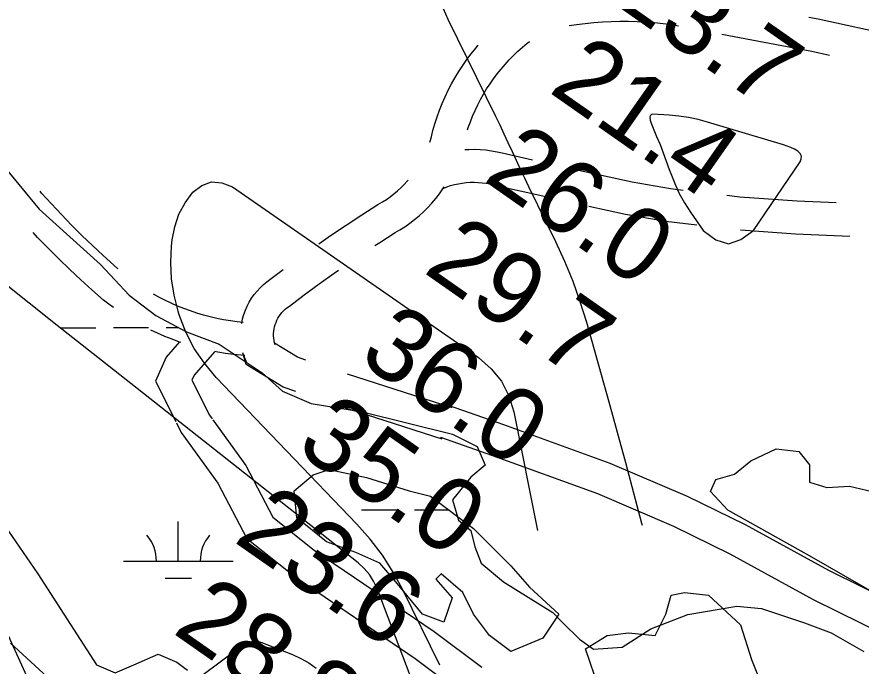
# Model space of a CAD drawing. Extents: x 3297753 to 3335611, y 652252 to 677623.
# Drawn here: x 3313360 to 3314130, y 671569 to 672160 of the extents above; entities that cross this region are included whole.
import ezdxf

# ---------------------------------------------------------------- set-up
doc = ezdxf.new("R2010")
doc.units = 0
for name, color, linetype in [('V-RIVR-EDGE', 7, 'Continuous'), ('V-RIVR-RANG', 7, 'Continuous'), ('V-ROAD-CNTR', 7, 'Continuous'), ('V-SITE-VEGE', 7, 'Continuous'), ('V-TOPO-MAJR', 7, 'Continuous'), ('V-TOPO-MINR', 7, 'Continuous'), ('V-WETL-SWMP', 7, 'Continuous')]:
    doc.layers.add(name, color=color, linetype=linetype)

msp = doc.modelspace()

# ---------------------------------------------------------------- linework, layer by layer
at = {"layer": 'V-RIVR-EDGE'}
msp.add_spline([(3319128.45, 669896.06), (3319102.43, 669879.07), (3319066.7, 669858.6), (3318998.74, 669821.54), (3318951.36, 669795.67), (3318909.43, 669773.67), (3318888.84, 669759.37), (3318855.44, 669738.9), (3318784.76, 669700.69), (3318721.46, 669664.78), (3318663.98, 669631.57), (3318611.56, 669602.22), (3318546.3, 669558.18), (3318510.56, 669535.77), (3318467.46, 669512.61), (3318428.61, 669485.17), (3318397.15, 669465.86), (3318376.19, 669455.05), (3318341.63, 669437.3), (3318289.99, 669414.16), (3318221.27, 669382.92), (3318160.71, 669354.37), (3318105.57, 669327.36), (3318072.18, 669313.09), (3318054.32, 669302.28), (3318037.62, 669291.07), (3318008.5, 669278.35), (3317934.74, 669245.57), (3317848.15, 669204.67), (3317778.28, 669175.76), (3317690.15, 669136.42), (3317626.88, 669112.54), (3317574.87, 669094.44), (3317522.09, 669077.89), (3317438.26, 669052.51), (3317361.81, 669030.2), (3317325.33, 669020.99), (3317282.65, 669010.62), (3317240.35, 669001.03), (3317194.96, 668994.94), (3317157.73, 668992.7), (3317125.14, 668988.91), (3317099.93, 668988.19), (3317080.17, 668991.73), (3317051.86, 668995.29), (3317007.27, 668998.12), (3316976.25, 668998.19), (3316933.98, 668997.13), (3316897.13, 668994.12), (3316852.89, 668984.15), (3316825.35, 668979.18), (3316789.64, 668968.41), (3316757.83, 668964.61), (3316689.18, 668960.9), (3316637.21, 668958.7), (3316609.3, 668962.26), (3316564.32, 668966.25), (3316521.67, 668969.46), (3316453.44, 668978.16), (3316408.47, 668983.7), (3316370.87, 668990.77), (3316339.49, 669003.65), (3316308.11, 669017.68), (3316175.59, 669059.12), (3316062.44, 669095.85), (3316008.96, 669111.11), (3315957.45, 669138.77), (3315917.58, 669168.73), (3315889.7, 669185.47), (3315866.09, 669203.76), (3315831.26, 669231.38), (3315800.66, 669249.29), (3315742.55, 669272.71), (3315665.47, 669308.96), (3315570.21, 669365.04), (3315493.16, 669416.03), (3315408.38, 669475.19), (3315304.61, 669540.98), (3315222.53, 669595.48), (3315155.14, 669631.71), (3315081.54, 669664.47), (3315028.85, 669686.32), (3315002.89, 669692.59), (3314990.87, 669694.17), (3314966.07, 669703.92), (3314940.51, 669718.34), (3314918.45, 669734.68), (3314896.78, 669755.67), (3314868.14, 669779.01), (3314813.17, 669818.32), (3314771.76, 669851.38), (3314741.97, 669877.83), (3314699.03, 669923.3), (3314661.54, 669973.42), (3314624.43, 670022.77), (3314598.52, 670050.36), (3314575.3, 670069.81), (3314546.64, 670087.72), (3314523.39, 670093.98), (3314495.48, 670098.32), (3314476.1, 670103.8), (3314467.97, 670107.69), (3314463.32, 670108.87), (3314460.6, 670106.16), (3314446.25, 670107.75), (3314437.35, 670115.53), (3314433.12, 670128.33), (3314431.99, 670143.07), (3314432.42, 670158.97), (3314428.94, 670163.63), (3314421.21, 670172.57), (3314382.1, 670199.43), (3314356.16, 670215), (3314336.41, 670225.14), (3314320.51, 670227.5), (3314307.71, 670227.15), (3314297.63, 670226.01), (3314289.49, 670228.74), (3314284.07, 670233.41), (3314263.58, 670256.34), (3314234.21, 670300.24), (3314210.27, 670339.85), (3314183.99, 670376.37), (3314159.64, 670409.39), (3314121.77, 670464.55), (3314083.9, 670521.65), (3314058.41, 670561.27), (3314047.57, 670571.38), (3314026.29, 670588.89), (3314010.8, 670599.78), (3314004.22, 670603.29), (3313993.75, 670604.48), (3313981.34, 670603.73), (3313978.63, 670604.9), (3313958.88, 670618.91), (3313934.12, 670640.69), (3313892.34, 670683.45), (3313876.5, 670708.7), (3313854.08, 670736.29), (3313826.22, 670759.24), (3313808.02, 670773.25), (3313806.48, 670777.9), (3313803.44, 670800.79), (3313791.12, 670838.05), (3313772.59, 670874.16), (3313744.75, 670904.87), (3313727.33, 670918.48), (3313708.73, 670925.12), (3313696.34, 670933.3), (3313689.78, 670944.95), (3313684.39, 670960.08), (3313677.07, 670978.72), (3313670.11, 670989.59), (3313656.96, 671002.42), (3313636.06, 671018.37), (3313615.56, 671042.86), (3313603.21, 671064.6), (3313592, 671080.53), (3313565.34, 671118.21), (3313548.73, 671146.95), (3313542.16, 671155.89), (3313529.39, 671167.94), (3313523.99, 671178.43), (3313524.03, 671193.94), (3313519.42, 671213.73), (3313509.42, 671244.78), (3313493.98, 671276.23), (3313469.64, 671310.8), (3313446.46, 671348.09), (3313425.21, 671380.72), (3313399.72, 671423.82), (3313367.28, 671477.81), (3313340.62, 671517.82), (3313310.86, 671556.67), (3313282.64, 671593.97), (3313261.37, 671615.74), (3313235.84, 671644.11), (3313221.55, 671667.81), (3313207.66, 671695.76), (3313192.19, 671714.41), (3313177.9, 671738.49), (3313162.86, 671770.72), (3313133.13, 671822.76), (3313095.7, 671899.25), (3313081.44, 671936.12), (3313064.47, 671974.56), (3313049.43, 672009.11), (3313032.42, 672030.87), (3313011.53, 672048.37), (3313009.99, 672053.42), (3313008.06, 672060.01), (3313006.13, 672063.51), (3312992.2, 672075.57), (3312979.83, 672090.33), (3312969.4, 672106.65), (3312960.16, 672133.82), (3312954.78, 672153.61), (3312938.56, 672181.96), (3312919.25, 672214.19), (3312906.53, 672244.47), (3312890.32, 672278.25), (3312865.61, 672319.03), (3312852.49, 672347.37), (3312845.16, 672364.45), (3312835.9, 672379.6), (3312824.29, 672390.49), (3312817.34, 672405.24), (3312803.06, 672430.1), (3312791.09, 672451.46), (3312777.55, 672467.39), (3312769.05, 672479.04), (3312760.17, 672496.52), (3312756.37, 672525.22), (3312752.93, 672545.01), (3312743.29, 672569.47), (3312730.94, 672593.93), (3312715.09, 672611.42), (3312711.23, 672618.41), (3312711.24, 672622.67), (3312712.03, 672630.04), (3312706.63, 672640.14), (3312695.41, 672653.74), (3312691.54, 672656.07), (3312691.14, 672649.87), (3312671.75, 672650.31), (3312659.34, 672651.5), (3312656.63, 672653.45), (3312655.86, 672655.78), (3312655.87, 672660.43), (3312657.43, 672663.92), (3312662.48, 672667.39), (3312665.97, 672667.77), (3312673.34, 672666.2), (3312685.35, 672662.68), (3312689.62, 672663.45), (3312690.79, 672666.55), (3312680.75, 672685.19), (3312674.19, 672698.39), (3312664.92, 672710.43), (3312661.46, 672722.85), (3312652.59, 672744.59), (3312642.56, 672764.78), (3312630.57, 672779.93), (3312620.16, 672802.45), (3312606.63, 672821.49), (3312599.68, 672834.69), (3312586.93, 672851.79), (3312575.75, 672877.02), (3312565.35, 672908.07), (3312555.31, 672925.55), (3312544.5, 672942.64), (3312535.26, 672972.13), (3312524.49, 673007.45), (3312515.25, 673033.46), (3312497.53, 673081.2), (3312492.13, 673094.79), (3312486.34, 673107.21), (3312471.64, 673121.21), (3312462.35, 673128.6), (3312455.8, 673144.9), (3312445.42, 673179.05), (3312425.74, 673220.21), (3312421.51, 673234.18), (3312420.76, 673246.2), (3312418.07, 673255.52), (3312403.05, 673297.05), (3312376.45, 673363.04), (3312353.73, 673425.15), (3312312.85, 673516.77), (3312308.21, 673522.99), (3312298.14, 673529.99), (3312295.83, 673533.88), (3312295.85, 673544.73), (3312295.12, 673561.41), (3312291.28, 673578.1), (3312279.73, 673610.7), (3312265.87, 673650.68), (3312259.71, 673670.47), (3312252.8, 673700.35), (3312246.26, 673718.98), (3312244.32, 673722.09), (3312239.68, 673724.43), (3312231.16, 673731.43), (3312227.69, 673739.58), (3312227.32, 673747.72), (3312225.82, 673765.18), (3312221.6, 673783.8), (3312215.06, 673806.7), (3312206.57, 673824.56), (3312195.79, 673854.84), (3312188.51, 673891.7), (3312185.84, 673909.15), (3312175.82, 673935.94), (3312163.09, 673960.4), (3312160, 673967.78), (3312160.04, 673981.35), (3312156.21, 674003.85), (3312152.77, 674023.64), (3312140.46, 674063.61), (3312122.78, 674126.09), (3312116.65, 674157.13), (3312105.91, 674205.24), (3312092.04, 674242.9), (3312078.92, 674267.36), (3312075.46, 674280.55), (3312073.94, 674291.42), (3312066.22, 674307.33), (3312063.91, 674314.71), (3312064.71, 674322.46), (3312065.11, 674329.05), (3312058.54, 674339.54), (3312053.53, 674350.02), (3312051.61, 674359.72), (3312049.32, 674374.47), (3312044.35, 674402.79), (3312044.36, 674407.44), (3312047.87, 674412.86), (3312049.43, 674416.35), (3312048.66, 674421.39), (3312045.18, 674426.44), (3312039.37, 674428.4), (3312032.48, 674462.93), (3312024.43, 674503.67), (3312017.91, 674530.05), (3312012.49, 674533.56), (3312009.01, 674538.61), (3312009.02, 674542.1), (3312012.13, 674544.42), (3312016.39, 674545.18), (3312017.96, 674549.83), (3312015.68, 674570.39), (3312009.91, 674590.18), (3312007.59, 674592.9), (3312003.33, 674595.24), (3311998.68, 674597.58), (3311999.85, 674600.68), (3312002.58, 674604.55), (3312002.98, 674610.75), (3311997.59, 674625.12), (3311996.83, 674634.04), (3311998.04, 674649.93), (3311996.9, 674660.41), (3311993.04, 674667.4), (3311982.99, 674679.44), (3311982.63, 674692.63), (3311982.3, 674714.74), (3311983.86, 674718.22), (3311981.19, 674735.29), (3311978.87, 674739.95), (3311972.69, 674751.6), (3311964.98, 674768.3), (3311960.36, 674783.43), (3311953.45, 674811.76), (3311951.57, 674835.81), (3311949.71, 674865.28), (3311946.65, 674884.29), (3311939.31, 674896.33), (3311937.78, 674903.71), (3311938.58, 674914.17), (3311938.22, 674925.42), (3311931.71, 674958.01), (3311920.93, 674990.23), (3311909.78, 675028.65), (3311896.69, 675065.91), (3311889.78, 675096.56), (3311885.56, 675114.41), (3311882.47, 675119.07), (3311872.01, 675124.14), (3311865.03, 675124.16), (3311859.2, 675119.13), (3311856.86, 675114.48), (3311856.85, 675109.44), (3311858.39, 675104.78), (3311869.62, 675098.94), (3311876.19, 675089.62), (3311876.19, 675087.68), (3311871.92, 675086.91), (3311863, 675086.93), (3311853.69, 675086.18), (3311849.41, 675081.54), (3311847.07, 675075.73), (3311847.06, 675072.24), (3311847.05, 675067.2), (3311849.75, 675059.43), (3311848.96, 675056.33), (3311844.3, 675053.63), (3311838.87, 675052.09), (3311833.83, 675052.1), (3311831.13, 675057.93), (3311827.66, 675068.79), (3311827.68, 675074.22), (3311826.91, 675076.16), (3311824.58, 675077.72), (3311819.54, 675077.73), (3311814.88, 675073.87), (3311809.84, 675072.72), (3311793.15, 675068.1), (3311785, 675068.12), (3311778.04, 675073.57), (3311775.72, 675079.39), (3311778.47, 675091.41), (3311781.6, 675104.2), (3311784.33, 675108.46), (3311789.38, 675112.32), (3311788.61, 675115.04), (3311783.57, 675116.99), (3311782.42, 675122.04), (3311782.43, 675125.91), (3311787.88, 675135.21), (3311787.51, 675139.09), (3311785.18, 675141.03), (3311771.6, 675136.41), (3311760.74, 675134.89), (3311735.92, 675134.17), (3311725.83, 675133.81), (3311723.51, 675134.59), (3311722.36, 675138.86), (3311722.39, 675153.6), (3311723.2, 675168.72), (3311725.94, 675175.69), (3311733.33, 675184.2), (3311735.67, 675190.79), (3311740.38, 675212.11)], degree=3, dxfattribs=at)
at = {"layer": 'V-ROAD-CNTR'}
for p, q in [((3313756.88, 671804.48), (3313661.64, 671834.96)), ((3313747.74, 671775.91), (3313652.5, 671806.39))]:
    msp.add_line(p, q, dxfattribs=at)
for points in [[(3313863.71, 672152.35), (3313870.32, 672153.38), (3313878.17, 672154.39), (3313886.05, 672155.2), (3313893.94, 672155.8), (3313901.85, 672156.2), (3313909.77, 672156.39), (3313917.69, 672156.38), (3313925.6, 672156.16), (3313933.51, 672155.74), (3313941.41, 672155.11), (3313949.29, 672154.28), (3313957.14, 672153.24), (3313963.24, 672152.27)], [(3314081.98, 672160.09), (3314090.53, 672158.46), (3314159.88, 672143.32), (3314179.84, 672139.72)], [(3314002.51, 672144.71), (3314084.52, 672129.06), (3314100.61, 672125.55)], [(3313736.55, 672046.17), (3313736.86, 672047.06), (3313738.06, 672051.05), (3313739.49, 672056.8), (3313741.29, 672063.09), (3313743.3, 672069.32), (3313745.52, 672075.49), (3313747.94, 672081.58), (3313750.56, 672087.58), (3313753.39, 672093.51), (3313756.4, 672099.33), (3313759.61, 672105.06), (3313763.01, 672110.68), (3313766.6, 672116.19), (3313770.36, 672121.57), (3313774.3, 672126.82), (3313778.41, 672131.95), (3313780.68, 672134.59)], [(3313770.97, 672057.37), (3313771.7, 672059.64), (3313773.58, 672064.87), (3313775.63, 672070.03), (3313777.86, 672075.13), (3313780.25, 672080.15), (3313782.81, 672085.1), (3313785.54, 672089.96), (3313788.42, 672094.73), (3313791.47, 672099.4), (3313794.66, 672103.97), (3313798.01, 672108.44), (3313801.5, 672112.79), (3313805.14, 672117.03), (3313808.91, 672121.14), (3313812.81, 672125.12), (3313816.84, 672128.97), (3313821, 672132.69), (3313825.27, 672136.26), (3313827.42, 672137.94)], [(3313768.44, 672039.43), (3313772.22, 672039.68), (3313777.39, 672039.77), (3313782.54, 672039.6), (3313787.69, 672039.18), (3313792.82, 672038.49), (3313797.89, 672037.54), (3313802.44, 672036.46), (3313830.28, 672030.23)], [(3313869.28, 672021.51), (3313920.84, 672010.08), (3313955.92, 672003.92), (3313967.34, 672002.58)], [(3313635.63, 671953.82), (3313646.25, 671961.19), (3313660.45, 671970.76), (3313674.78, 671980.15), (3313689.37, 671989.44), (3313693.5, 671991.87), (3313697.04, 671994.15), (3313700.49, 671996.59), (3313703.83, 671999.15), (3313707.05, 672001.86), (3313710.17, 672004.71), (3313713.17, 672007.67), (3313716.04, 672010.76), (3313716.83, 672011.69)], [(3313747.8, 672003.79), (3313748.66, 672004.17), (3313752.07, 672005.5), (3313755.54, 672006.64), (3313759.06, 672007.62), (3313762.63, 672008.41), (3313766.23, 672009.02), (3313769.86, 672009.45), (3313773.5, 672009.7), (3313777.15, 672009.77), (3313780.81, 672009.64), (3313784.45, 672009.34), (3313788.07, 672008.86), (3313791.66, 672008.19), (3313795.68, 672007.23), (3313842.46, 671996.76)], [(3313452.36, 671931), (3313448.83, 671934.11), (3313438.99, 671943.04), (3313429.29, 671952.12), (3313419.74, 671961.36), (3313410.34, 671970.75), (3313401.09, 671980.3), (3313391.99, 671989.98), (3313383.05, 671999.82), (3313381.55, 672001.52)], [(3313686.64, 671952.06), (3313691.06, 671954.95), (3313705.04, 671963.85), (3313709.25, 671966.32), (3313713.83, 671969.29), (3313718.3, 671972.43), (3313722.62, 671975.77), (3313726.81, 671979.28), (3313730.84, 671982.95), (3313734.72, 671986.79), (3313738.44, 671990.8), (3313741.99, 671994.95), (3313745.36, 671999.24), (3313748.55, 672003.67), (3313749.79, 672005.54)], [(3314007.07, 671997.93), (3314019.07, 671996.52), (3314071.43, 671992.73), (3314106.79, 671991.23)], [(3313881.47, 671988.08), (3313915, 671980.65), (3313951.57, 671974.22), (3313979.85, 671970.91)], [(3313448.37, 671895.68), (3313445.36, 671897.85), (3313439.46, 671902.4), (3313428.85, 671911.73), (3313418.65, 671920.98), (3313408.6, 671930.39), (3313398.71, 671939.97), (3313388.96, 671949.7), (3313379.38, 671959.59), (3313375.37, 671963.86)], [(3314019.59, 671966.41), (3314069.71, 671962.77), (3314119.39, 671960.67)], [(3313565.23, 671881.03), (3313565.27, 671881.34), (3313566.12, 671885.36), (3313567.24, 671889.33), (3313568.62, 671893.21), (3313570.26, 671896.97), (3313572.14, 671900.63), (3313574.28, 671904.16), (3313576.64, 671907.52), (3313579.22, 671910.72), (3313582.02, 671913.75), (3313585.01, 671916.57), (3313588.18, 671919.19), (3313590.97, 671921.19), (3313603.2, 671930.42)], [(3313595.73, 671861.66), (3313595.19, 671863.68), (3313594.78, 671865.73), (3313594.51, 671867.81), (3313594.38, 671869.9), (3313594.39, 671871.99), (3313594.54, 671874.07), (3313594.84, 671876.14), (3313595.27, 671878.2), (3313595.83, 671880.21), (3313596.54, 671882.18), (3313597.37, 671884.11), (3313598.33, 671885.96), (3313599.42, 671887.75), (3313600.62, 671889.47), (3313601.94, 671891.1), (3313603.36, 671892.63), (3313604.88, 671894.07), (3313606.49, 671895.4), (3313608.75, 671897.03), (3313622.33, 671907.27), (3313635.82, 671917.17), (3313649.44, 671926.89), (3313653.48, 671929.69)], [(3313566.55, 671882.19), (3313561.22, 671882.74), (3313555.01, 671883.58), (3313548.83, 671884.61), (3313542.68, 671885.84), (3313536.56, 671887.25), (3313530.5, 671888.84), (3313524.49, 671890.63), (3313518.53, 671892.59), (3313512.63, 671894.74), (3313506.81, 671897.07), (3313501.06, 671899.58), (3313495.39, 671902.26), (3313489.8, 671905.12), (3313484.87, 671907.83)], [(3313509.72, 671863.91), (3313508.68, 671864.25), (3313501.93, 671866.72), (3313495.24, 671869.39), (3313488.65, 671872.26), (3313482.62, 671875.11)], [(3313508.54, 671864.36), (3313496.44, 671850.51), (3313486.64, 671828.75), (3313505.15, 671792.02)], [(3313623.78, 671847.84), (3313616.03, 671850.55), (3313595.06, 671863.33), (3313595.34, 671862.29)], [(3313540.42, 671855.26), (3313521.97, 671834.13), (3313519.87, 671829.47), (3313535.91, 671797.63), (3313538.34, 671794.27)], [(3313568.05, 671851.97), (3313564.81, 671852.21), (3313557.66, 671852.95), (3313550.53, 671853.92), (3313543.43, 671855.1), (3313540.81, 671855.62)], [(3313614.63, 671819.26), (3313603.14, 671823.28), (3313569.25, 671843.92), (3313566.4, 671854.4)], [(3313569.56, 671846.14), (3313568.37, 671848.97), (3313567.55, 671851.35)], [(3314229.98, 671616.14), (3314203.71, 671616.59), (3314162.1, 671625.71), (3314100.02, 671656.12), (3314024.2, 671697.83), (3313971.26, 671723.66), (3313900.8, 671753.81), (3313804.2, 671789), (3313753.74, 671806.47)], [(3313505.78, 671790.76), (3313510.19, 671782.02), (3313543.4, 671735.88), (3313570.1, 671685.36), (3313613.53, 671650.7), (3313723.23, 671576.09), (3313763.15, 671546.41)], [(3313538.88, 671793.52), (3313568.95, 671751.73), (3313593.7, 671704.91), (3313631.35, 671674.86), (3313740.63, 671600.55), (3313783.92, 671568.35)], [(3314224.29, 671586.23), (3314200.2, 671586.64), (3314152.15, 671597.18), (3314086.19, 671629.49), (3314010.39, 671671.19), (3313958.78, 671696.37), (3313889.75, 671725.91), (3313794.16, 671760.73), (3313746.56, 671777.21)]]:
    msp.add_lwpolyline(points, dxfattribs=at)
at = {"layer": 'V-SITE-VEGE'}
for points in [[(3314148.22, 671631.83), (3314082.49, 671669.6), (3314008.23, 671711.02), (3313992.41, 671728.07), (3313997.28, 671739.04), (3314014.32, 671743.91), (3314028.93, 671756.09), (3314052.05, 671767.06), (3314072.75, 671764.62), (3314082.49, 671752.44), (3314082.49, 671736.6), (3314098.31, 671731.73), (3314119, 671732.95), (3314139.7, 671728.07)], [(3313352.71, 671692.13), (3313379.5, 671653.15), (3313433.06, 671570.31), (3313450.1, 671563), (3313467.14, 671570.31), (3313489.05, 671580.05), (3313506.1, 671572.74), (3313515.83, 671565.43)]]:
    msp.add_lwpolyline(points, dxfattribs=at)
for points in [[(3313776.34, 671694.57), (3313810.42, 671660.45), (3313827.46, 671640.96), (3313854.24, 671616.6), (3313839.64, 671594.67), (3313810.42, 671582.49), (3313790.94, 671597.11), (3313776.34, 671616.6), (3313766.6, 671636.09), (3313747.12, 671653.15), (3313742.25, 671648.27), (3313756.86, 671631.22), (3313749.56, 671609.29), (3313730.08, 671616.6), (3313705.73, 671645.84), (3313691.12, 671662.89), (3313669.21, 671672.64), (3313642.44, 671682.39), (3313615.65, 671704.31), (3313613.22, 671728.68), (3313630.26, 671743.3), (3313644.87, 671748.17), (3313678.95, 671740.86), (3313717.91, 671728.68), (3313737.38, 671723.8)], [(3314019.8, 671606.85), (3314029.54, 671575.18), (3314039.27, 671550.82), (3314046.58, 671519.14), (3314044.14, 671502.09), (3314031.97, 671485.03), (3314019.8, 671470.41), (3314005.19, 671448.48), (3313971.1, 671431.43), (3313946.76, 671441.18), (3313919.98, 671460.67), (3313902.94, 671489.9), (3313888.33, 671509.4), (3313888.33, 671528.89), (3313890.76, 671548.38), (3313878.59, 671584.93), (3313898.07, 671597.11), (3313917.54, 671599.55), (3313941.89, 671597.11), (3313951.63, 671616.6), (3313956.5, 671633.65), (3313968.67, 671636.09), (3313990.58, 671633.65)]]:
    msp.add_lwpolyline(points, close=True, dxfattribs=at)
at = {"layer": 'V-TOPO-MAJR'}
for points in [[(3313746.62, 672172.87), (3313753.1, 672158.19), (3313796.41, 672069.93), (3313800.29, 672061.95), (3313804.11, 672053.94), (3313807.85, 672045.9), (3313811.55, 672037.83), (3313815.24, 672029.77), (3313818.99, 672021.72), (3313822.81, 672013.71), (3313826.68, 672005.73), (3313851.18, 671955.75), (3313859.37, 671937.83), (3313866.89, 671919.65), (3313873.41, 671901.09), (3313879.26, 671882.27), (3313899.61, 671809.92), (3313914.81, 671754.65), (3313929.58, 671699.27), (3313930, 671697.62)], [(3313728.84, 671534.1), (3313688.56, 671639.9), (3313685.39, 671646.52), (3313681.6, 671652.68), (3313676.86, 671658.14), (3313671.48, 671663.14), (3313448.38, 671838.92), (3313397.18, 671879.38), (3313346.06, 671919.93)], [(3313529.04, 671560.68), (3313564.69, 671587.33), (3313568.83, 671589.86), (3313571.07, 671590.79), (3313575.75, 671591.95), (3313578.1, 671592.05), (3313582.72, 671591.03), (3313611.48, 671579.69), (3313619.12, 671576.17), (3313626.43, 671572.11), (3313633.24, 671567.26)]]:
    msp.add_lwpolyline(points, dxfattribs=at)
at = {"layer": 'V-TOPO-MINR'}
for points in [[(3313935.29, 670691.32), (3313437.54, 671410.57), (3313134.87, 672074.71), (3313128.77, 672081.73), (3313122.89, 672088.94), (3313070.73, 672156.21), (3313039.56, 672197.64), (3313009.22, 672239.65), (3312980.11, 672282.53), (3312951.83, 672325.99), (3312747.54, 672650.11), (3312745.96, 672652.73), (3312744.45, 672655.38), (3312743.03, 672658.08), (3312741.68, 672660.82), (3312721.15, 672704.59), (3312709.75, 672729.32), (3312698.58, 672754.15), (3312687.76, 672779.13), (3312677.17, 672804.21), (3312489.15, 673258.13)], [(3313972.31, 672068.67), (3313963.56, 672069.91), (3313954.74, 672070.75), (3313939.8, 672071.66), (3313938.71, 672071.42), (3313937.84, 672070.94), (3313937.32, 672070.09), (3313937.03, 672069.01), (3313937.33, 672066.25), (3313938.16, 672063.59), (3313943.29, 672051.42), (3313946.33, 672044.01), (3313949.28, 672036.56), (3313952.08, 672029.05), (3313954.79, 672021.51), (3313956.08, 672017.78), (3313959.73, 672008.53), (3313963.86, 671999.53), (3313968.72, 671990.89), (3313974.05, 671982.5), (3313985.69, 671965.76), (3313997.18, 671957.38), (3314008.64, 671953.82), (3314020.08, 671957.47), (3314031.5, 671965.95), (3314074.05, 672028.28), (3314074.99, 672031.03), (3314075.1, 672033.61), (3314073.95, 672035.92), (3314071.96, 672038.05), (3314068.82, 672039.81), (3314065.61, 672041.41), (3314062.27, 672042.74), (3314058.86, 672043.91), (3313989.53, 672064.59), (3313980.96, 672066.83), (3313972.31, 672068.67)], [(3313521.94, 671858.52), (3313514.53, 671873.34), (3313508.44, 671888.94), (3313507.4, 671892.28), (3313503.8, 671906.92), (3313501.41, 671921.68), (3313500.83, 671936.63), (3313501.47, 671951.69), (3313502.06, 671957.43), (3313504.4, 671969.27), (3313508.05, 671980.54), (3313513.67, 671990.97), (3313520.61, 672000.83), (3313529.04, 672006.92), (3313537.84, 672010.21), (3313547.19, 672009.29), (3313556.91, 672005.57), (3313780.94, 671850.05), (3313792.38, 671839.91), (3313801.91, 671828.51), (3313808.55, 671815.23), (3313813.27, 671800.69), (3313834.68, 671692.55)], [(3313745.7, 671570.01), (3313711.95, 671638.77), (3313703.13, 671654.81), (3313693.39, 671670.2), (3313682.27, 671684.63), (3313670.23, 671698.42), (3313542.06, 671832), (3313531.34, 671844.87), (3313521.94, 671858.52)]]:
    msp.add_lwpolyline(points, dxfattribs=at)
at = {"layer": 'V-WETL-SWMP'}
for p, q in [((3313400.48, 671877.31), (3313432.48, 671877.34)), ((3313448.48, 671877.36), (3313480.48, 671877.39)), ((3313496.48, 671877.41), (3313507.49, 671877.42)), ((3313674.55, 671711.41), (3313706.55, 671711.45)), ((3313722.55, 671711.46), (3313754.55, 671711.49)), ((3313507.54, 671664.81), (3313507.5, 671700.81)), ((3313457.54, 671664.76), (3313557.54, 671664.86)), ((3313495.55, 671649.37), (3313519.55, 671649.39))]:
    msp.add_line(p, q, dxfattribs=at)
for points in [[(3313343.37, 672030.08), (3313380.66, 671985.33), (3313436.59, 671934.99), (3313462.69, 671907.03), (3313486.93, 671888.39), (3313514.89, 671873.47), (3313544.72, 671862.28), (3313583.87, 671836.18), (3313602.52, 671819.4), (3313628.62, 671808.22), (3313652.85, 671804.49), (3313675.23, 671800.76), (3313757.26, 671780.25), (3313779.63, 671769.06), (3313787.09, 671752.29), (3313774.04, 671741.1), (3313757.26, 671720.59), (3313762.85, 671701.95), (3313774.04, 671692.62), (3313777.77, 671677.71), (3313783.36, 671662.79), (3313803.87, 671646.02), (3313848.62, 671618.05), (3313857.94, 671608.73), (3313872.85, 671593.81), (3313885.9, 671584.49), (3313912, 671586.35), (3313938.11, 671603.13), (3313971.67, 671616.18), (3314016.41, 671623.64), (3314038.78, 671621.78), (3314077.94, 671608.73), (3314102.17, 671599.41), (3314132, 671582.62)], [(3313643.53, 671151.95), (3313623.02, 671191.1), (3313621.16, 671220.93), (3313621.16, 671241.44), (3313609.98, 671273.14), (3313589.47, 671301.1), (3313568.96, 671329.07), (3313559.64, 671353.31), (3313539.13, 671399.92), (3313518.62, 671429.75), (3313494.38, 671468.9), (3313475.74, 671493.14), (3313442.18, 671521.1), (3313399.3, 671549.07), (3313354.55, 671590.08)]]:
    msp.add_lwpolyline(points, dxfattribs=at)
for centre, start, end in [((3313452.29, 671665.23), 359.28648, 40.83014), ((3313562.78, 671665.34), 139.28648, 180.83014)]:
    msp.add_arc(centre, 35.25, start, end, dxfattribs=at)

# ---------------------------------------------------------------- texts
at = {"layer": 'V-RIVR-RANG'}
for s, p in [('23.7', (3313900.87, 672174.72)), ('21.4', (3313843.76, 672092.63)), ('26.0', (3313784.28, 672012.21)), ('29.7', (3313729.55, 671928.46)), ('36.0', (3313670.06, 671848.03)), ('35.0', (3313612.95, 671765.94)), ('23.6', (3313556.71, 671683.25)), ('28.8', (3313501.11, 671600.1))]:
    msp.add_text(s, height=67, rotation=325.02833, dxfattribs=at).set_placement(p)

doc.saveas('drawing.dxf')
